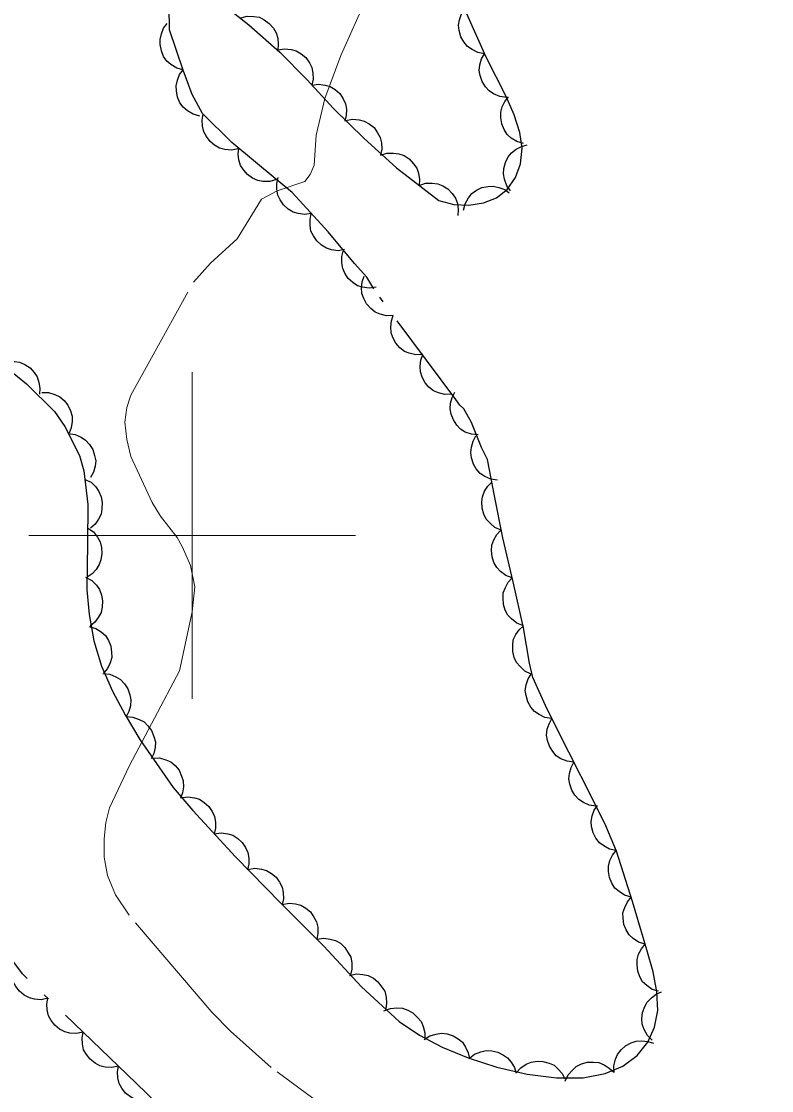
# Model space of a CAD drawing. Extents: x 355726 to 357533, y 5103782 to 5105258.
# Drawn here: x 356094.78 to 356117.74, y 5104883.01 to 5104915.74 of the extents above; entities that cross this region are included whole.
import ezdxf

# ---------------------------------------------------------------- set-up
doc = ezdxf.new("R2010")
doc.units = 0
doc.header["$LTSCALE"] = 0.6
doc.linetypes.add('DOT_DASHED', pattern=[7.7, 5, -1.2, 0.3, -1.2])
doc.linetypes.add('LONG_DASHED', pattern=[7.5, 6, -1.5])
for name, color, linetype, lineweight in [('2', 7, 'LONG_DASHED', 13), ('44', 7, 'Continuous', 25), ('61', 7, 'Continuous', 13)]:
    doc.layers.add(name, color=color, linetype=linetype, lineweight=lineweight)

msp = doc.modelspace()

# ---------------------------------------------------------------- linework, layer by layer
at = {"layer": '2'}
for points in [[(356099.03, 5104900.59), (356098.78, 5104901.01), (356098.13, 5104902.42), (356098, 5104902.94), (356097.94, 5104903.47), (356098, 5104903.92), (356098.13, 5104904.3), (356100.04, 5104907.76), (356100.56, 5104908.34), (356101.38, 5104909.08), (356102.13, 5104910.3), (356102.6, 5104910.55), (356103.45, 5104910.84), (356103.61, 5104911.05), (356103.74, 5104911.34), (356103.8, 5104912.26), (356104.06, 5104913.38), (356104.55, 5104914.7), (356105.56, 5104916.94)], [(356105.5, 5104881.45), (356102.42, 5104883.72), (356101.18, 5104884.83), (356100.6, 5104885.41), (356098.07, 5104888.38), (356097.66, 5104889), (356097.41, 5104889.59), (356097.31, 5104890.16), (356097.31, 5104890.72), (356097.36, 5104891.22), (356097.47, 5104891.67), (356098.08, 5104892.96), (356099.62, 5104895.86), (356100, 5104897.67), (356100.08, 5104898.43), (356099.95, 5104899.08), (356099.71, 5104899.65), (356099.54, 5104899.94), (356099.03, 5104900.59)]]:
    msp.add_lwpolyline(points, dxfattribs=at)
at = {"layer": '44', "linetype": 'DOT_DASHED'}
for points in [[(356105.56, 5104907.55), (356105.35, 5104907.91), (356104.97, 5104908.33), (356104.17, 5104909.3), (356103.06, 5104910.5), (356102.6, 5104910.88), (356101.22, 5104912.03), (356100.32, 5104912.92), (356100, 5104913.5), (356099.73, 5104914.25), (356099.31, 5104915.48), (356099.3, 5104916.19)], [(356083.64, 5104915.78), (356083.96, 5104914.38), (356084.41, 5104913.09), (356084.7, 5104912.44), (356085.07, 5104911.82), (356085.56, 5104911.24), (356086.16, 5104910.72), (356086.84, 5104910.26), (356087.57, 5104909.84), (356089.02, 5104909.03), (356090.31, 5104908.25), (356091.51, 5104907.4), (356092.65, 5104906.47), (356093.82, 5104905.54), (356094.93, 5104904.65), (356095.79, 5104903.8), (356096.1, 5104903.34), (356096.55, 5104902.45), (356096.69, 5104901.98), (356096.81, 5104900.95)], [(356101.26, 5104916.01), (356101.74, 5104915.63), (356102.69, 5104914.8), (356103.51, 5104913.96), (356104.33, 5104913.07), (356105.27, 5104912.15), (356106.26, 5104911.26), (356107.55, 5104910.26), (356108.01, 5104910.13), (356108.47, 5104910.11), (356108.92, 5104910.19), (356109.32, 5104910.34), (356109.65, 5104910.59), (356109.9, 5104910.96), (356110.05, 5104911.38), (356110.1, 5104911.86), (356110.03, 5104912.34), (356109.86, 5104912.88), (356109.61, 5104913.44), (356108.99, 5104914.67), (356108.41, 5104915.97)], [(356120.95, 5104859.85), (356116.68, 5104864.23), (356113.42, 5104867.25), (356106.48, 5104875.29), (356104.86, 5104876.99), (356102.64, 5104879.03), (356098.29, 5104883.24), (356094.81, 5104886.58), (356093.8, 5104887.94), (356088.37, 5104894.16), (356086.15, 5104896.2), (356083.48, 5104898.5), (356081.41, 5104900.45), (356079.64, 5104902.24), (356077.52, 5104904.82), (356075.47, 5104907.16), (356073.33, 5104909.35), (356069.84, 5104912.29), (356068.11, 5104913.46)], [(356096.81, 5104900.95), (356096.8, 5104899.76), (356096.78, 5104898.34), (356096.85, 5104897.58), (356096.99, 5104896.78), (356097.23, 5104896), (356097.56, 5104895.24), (356097.95, 5104894.51), (356098.4, 5104893.76), (356099.42, 5104892.29), (356100.02, 5104891.58), (356101.33, 5104890.17), (356102.72, 5104888.75), (356104.03, 5104887.43), (356105.19, 5104886.19), (356106.34, 5104885.13), (356106.96, 5104884.71), (356107.66, 5104884.34), (356108.45, 5104884.01), (356109.33, 5104883.73), (356110.26, 5104883.51), (356111.16, 5104883.4), (356111.97, 5104883.4), (356112.65, 5104883.53), (356113.19, 5104883.76), (356113.62, 5104884.08), (356113.95, 5104884.49), (356114.16, 5104884.95), (356114.26, 5104885.46), (356114.23, 5104886.03), (356114.11, 5104886.65), (356113.92, 5104887.32), (356113.48, 5104888.8), (356112.99, 5104890.34), (356112.67, 5104891.12), (356112.28, 5104891.9), (356111.53, 5104893.37), (356110.87, 5104894.69), (356110.43, 5104895.66), (356110.33, 5104896.09), (356110.15, 5104897.18), (356109.83, 5104898.58), (356109.51, 5104899.93), (356109.26, 5104901.22), (356109.04, 5104902.33), (356108.86, 5104902.7), (356108.55, 5104903.46), (356108.32, 5104903.88), (356108.2, 5104903.99), (356108.07, 5104904.17), (356105.56, 5104907.55)]]:
    msp.add_lwpolyline(points, dxfattribs=at)
at = {"layer": '44'}
for points in [[(356108.95, 5104914.75), (356108.75, 5104914.79), (356108.57, 5104914.88), (356108.43, 5104914.97), (356108.32, 5104915.11), (356108.23, 5104915.27), (356108.18, 5104915.46), (356108.16, 5104915.62), (356108.19, 5104915.79), (356108.25, 5104915.97), (356108.34, 5104916.12)], [(356101.49, 5104915.85), (356101.69, 5104915.9), (356101.89, 5104915.89), (356102.06, 5104915.87), (356102.21, 5104915.79), (356102.36, 5104915.68), (356102.49, 5104915.53), (356102.57, 5104915.39), (356102.62, 5104915.23), (356102.64, 5104915.04), (356102.62, 5104914.86)], [(356099.73, 5104914.26), (356099.53, 5104914.31), (356099.35, 5104914.42), (356099.23, 5104914.52), (356099.13, 5104914.67), (356099.06, 5104914.84), (356099.02, 5104915.03), (356099.02, 5104915.19), (356099.06, 5104915.36), (356099.13, 5104915.53), (356099.24, 5104915.68)], [(356102.62, 5104914.87), (356102.83, 5104914.9), (356103.03, 5104914.88), (356103.19, 5104914.84), (356103.34, 5104914.75), (356103.48, 5104914.63), (356103.59, 5104914.47), (356103.67, 5104914.33), (356103.7, 5104914.16), (356103.71, 5104913.97), (356103.67, 5104913.79)], [(356109.63, 5104913.41), (356109.42, 5104913.44), (356109.23, 5104913.52), (356109.09, 5104913.61), (356108.98, 5104913.74), (356108.88, 5104913.9), (356108.82, 5104914.08), (356108.79, 5104914.24), (356108.81, 5104914.41), (356108.86, 5104914.59), (356108.95, 5104914.75)], [(356100.24, 5104912.84), (356100.03, 5104912.9), (356099.86, 5104913), (356099.73, 5104913.11), (356099.63, 5104913.25), (356099.55, 5104913.42), (356099.52, 5104913.61), (356099.51, 5104913.77), (356099.55, 5104913.94), (356099.62, 5104914.11), (356099.73, 5104914.26)], [(356103.67, 5104913.79), (356103.87, 5104913.82), (356104.07, 5104913.79), (356104.23, 5104913.75), (356104.38, 5104913.65), (356104.52, 5104913.53), (356104.62, 5104913.37), (356104.7, 5104913.22), (356104.73, 5104913.05), (356104.72, 5104912.86), (356104.68, 5104912.69)], [(356110.14, 5104912), (356109.94, 5104912.06), (356109.77, 5104912.17), (356109.64, 5104912.28), (356109.55, 5104912.43), (356109.48, 5104912.6), (356109.45, 5104912.79), (356109.45, 5104912.96), (356109.49, 5104913.12), (356109.57, 5104913.29), (356109.69, 5104913.43)], [(356101.41, 5104911.84), (356101.21, 5104911.8), (356101, 5104911.82), (356100.84, 5104911.86), (356100.69, 5104911.95), (356100.55, 5104912.06), (356100.44, 5104912.22), (356100.36, 5104912.36), (356100.32, 5104912.53), (356100.31, 5104912.72), (356100.34, 5104912.9)], [(356104.7, 5104912.71), (356104.91, 5104912.75), (356105.11, 5104912.73), (356105.27, 5104912.69), (356105.42, 5104912.6), (356105.57, 5104912.49), (356105.68, 5104912.33), (356105.76, 5104912.19), (356105.8, 5104912.02), (356105.81, 5104911.83), (356105.77, 5104911.66)], [(356102.58, 5104910.9), (356102.38, 5104910.84), (356102.17, 5104910.84), (356102.01, 5104910.87), (356101.85, 5104910.94), (356101.7, 5104911.05), (356101.58, 5104911.19), (356101.48, 5104911.33), (356101.43, 5104911.5), (356101.41, 5104911.68), (356101.43, 5104911.86)], [(356109.75, 5104910.55), (356109.63, 5104910.71), (356109.56, 5104910.91), (356109.53, 5104911.07), (356109.54, 5104911.24), (356109.59, 5104911.42), (356109.68, 5104911.59), (356109.78, 5104911.72), (356109.92, 5104911.83), (356110.08, 5104911.91), (356110.26, 5104911.96)], [(356105.77, 5104911.64), (356105.96, 5104911.71), (356106.17, 5104911.71), (356106.33, 5104911.69), (356106.49, 5104911.63), (356106.65, 5104911.53), (356106.78, 5104911.38), (356106.88, 5104911.25), (356106.93, 5104911.09), (356106.96, 5104910.9), (356106.95, 5104910.72)], [(356103.65, 5104909.86), (356103.45, 5104909.83), (356103.25, 5104909.86), (356103.09, 5104909.9), (356102.94, 5104909.99), (356102.8, 5104910.12), (356102.7, 5104910.28), (356102.62, 5104910.42), (356102.59, 5104910.6), (356102.59, 5104910.78), (356102.64, 5104910.96)], [(356106.95, 5104910.72), (356107.15, 5104910.79), (356107.35, 5104910.79), (356107.52, 5104910.77), (356107.68, 5104910.71), (356107.83, 5104910.61), (356107.96, 5104910.47), (356108.06, 5104910.33), (356108.12, 5104910.17), (356108.15, 5104909.98), (356108.14, 5104909.8)], [(356108.31, 5104909.96), (356108.36, 5104910.16), (356108.46, 5104910.34), (356108.56, 5104910.47), (356108.71, 5104910.57), (356108.87, 5104910.65), (356109.06, 5104910.69), (356109.22, 5104910.7), (356109.39, 5104910.66), (356109.57, 5104910.59), (356109.71, 5104910.49)], [(356104.67, 5104908.76), (356104.47, 5104908.72), (356104.27, 5104908.75), (356104.11, 5104908.8), (356103.96, 5104908.89), (356103.82, 5104909.02), (356103.72, 5104909.18), (356103.64, 5104909.32), (356103.61, 5104909.5), (356103.61, 5104909.68), (356103.65, 5104909.86)], [(356105.63, 5104907.6), (356105.42, 5104907.57), (356105.22, 5104907.6), (356105.06, 5104907.65), (356104.92, 5104907.75), (356104.78, 5104907.87), (356104.68, 5104908.03), (356104.61, 5104908.18), (356104.58, 5104908.35), (356104.58, 5104908.54), (356104.62, 5104908.71)], [(356106.16, 5104906.74), (356105.95, 5104906.73), (356105.76, 5104906.78), (356105.6, 5104906.84), (356105.47, 5104906.95), (356105.34, 5104907.09), (356105.26, 5104907.26), (356105.2, 5104907.41), (356105.19, 5104907.59), (356105.21, 5104907.77), (356105.27, 5104907.94)], [(356107.06, 5104905.54), (356106.85, 5104905.53), (356106.65, 5104905.58), (356106.5, 5104905.64), (356106.36, 5104905.75), (356106.24, 5104905.89), (356106.15, 5104906.06), (356106.09, 5104906.21), (356106.08, 5104906.39), (356106.1, 5104906.57), (356106.16, 5104906.74)], [(356094.16, 5104905.27), (356094.36, 5104905.33), (356094.56, 5104905.33), (356094.72, 5104905.31), (356094.88, 5104905.24), (356095.04, 5104905.14), (356095.17, 5104904.99), (356095.26, 5104904.86), (356095.31, 5104904.69), (356095.34, 5104904.51), (356095.33, 5104904.33)], [(356107.95, 5104904.33), (356107.74, 5104904.32), (356107.54, 5104904.37), (356107.39, 5104904.43), (356107.25, 5104904.54), (356107.13, 5104904.68), (356107.04, 5104904.85), (356106.99, 5104905.01), (356106.98, 5104905.18), (356107, 5104905.37), (356107.06, 5104905.54)], [(356095.4, 5104904.38), (356095.61, 5104904.38), (356095.8, 5104904.32), (356095.95, 5104904.25), (356096.08, 5104904.14), (356096.2, 5104903.99), (356096.28, 5104903.82), (356096.33, 5104903.66), (356096.33, 5104903.49), (356096.3, 5104903.3), (356096.24, 5104903.14)], [(356108.76, 5104903.08), (356108.55, 5104903.1), (356108.36, 5104903.17), (356108.22, 5104903.26), (356108.1, 5104903.38), (356108, 5104903.54), (356107.93, 5104903.72), (356107.9, 5104903.88), (356107.91, 5104904.05), (356107.96, 5104904.23), (356108.04, 5104904.39)], [(356096.21, 5104903.12), (356096.42, 5104903.09), (356096.6, 5104903.01), (356096.74, 5104902.92), (356096.86, 5104902.79), (356096.96, 5104902.64), (356097.01, 5104902.45), (356097.05, 5104902.29), (356097.03, 5104902.12), (356096.98, 5104901.94), (356096.89, 5104901.78)], [(356109.35, 5104901.7), (356109.14, 5104901.73), (356108.96, 5104901.81), (356108.82, 5104901.9), (356108.7, 5104902.04), (356108.61, 5104902.19), (356108.55, 5104902.38), (356108.53, 5104902.54), (356108.55, 5104902.71), (356108.6, 5104902.89), (356108.69, 5104903.05)], [(356096.72, 5104901.72), (356096.91, 5104901.63), (356097.05, 5104901.49), (356097.15, 5104901.35), (356097.22, 5104901.19), (356097.25, 5104901.01), (356097.24, 5104900.82), (356097.22, 5104900.66), (356097.14, 5104900.5), (356097.03, 5104900.35), (356096.89, 5104900.23)], [(356109.46, 5104900.17), (356109.27, 5104900.25), (356109.12, 5104900.38), (356109, 5104900.5), (356108.93, 5104900.66), (356108.88, 5104900.84), (356108.87, 5104901.03), (356108.89, 5104901.19), (356108.95, 5104901.36), (356109.05, 5104901.51), (356109.18, 5104901.64)], [(356096.81, 5104900.23), (356096.98, 5104900.11), (356097.1, 5104899.95), (356097.19, 5104899.81), (356097.23, 5104899.64), (356097.24, 5104899.45), (356097.21, 5104899.26), (356097.16, 5104899.11), (356097.06, 5104898.96), (356096.94, 5104898.83), (356096.79, 5104898.73)], [(356109.8, 5104898.71), (356109.6, 5104898.78), (356109.44, 5104898.9), (356109.33, 5104899.02), (356109.24, 5104899.18), (356109.19, 5104899.35), (356109.17, 5104899.54), (356109.18, 5104899.71), (356109.24, 5104899.87), (356109.33, 5104900.03), (356109.45, 5104900.17)], [(356096.74, 5104898.73), (356096.93, 5104898.63), (356097.07, 5104898.48), (356097.17, 5104898.35), (356097.23, 5104898.18), (356097.26, 5104898), (356097.25, 5104897.81), (356097.22, 5104897.65), (356097.13, 5104897.49), (356097.02, 5104897.35), (356096.88, 5104897.23)], [(356110.14, 5104897.24), (356109.94, 5104897.32), (356109.78, 5104897.45), (356109.67, 5104897.56), (356109.58, 5104897.72), (356109.53, 5104897.89), (356109.52, 5104898.09), (356109.52, 5104898.25), (356109.59, 5104898.41), (356109.68, 5104898.57), (356109.8, 5104898.71)], [(356096.85, 5104897.22), (356097.05, 5104897.16), (356097.22, 5104897.05), (356097.35, 5104896.94), (356097.44, 5104896.79), (356097.51, 5104896.62), (356097.53, 5104896.43), (356097.54, 5104896.27), (356097.49, 5104896.1), (356097.41, 5104895.93), (356097.29, 5104895.79)], [(356110.38, 5104895.76), (356110.19, 5104895.85), (356110.04, 5104895.99), (356109.93, 5104896.11), (356109.86, 5104896.27), (356109.82, 5104896.45), (356109.82, 5104896.64), (356109.83, 5104896.81), (356109.91, 5104896.97), (356110.01, 5104897.12), (356110.14, 5104897.24)], [(356097.27, 5104895.78), (356097.48, 5104895.76), (356097.67, 5104895.68), (356097.81, 5104895.59), (356097.93, 5104895.46), (356098.03, 5104895.31), (356098.09, 5104895.13), (356098.13, 5104894.97), (356098.11, 5104894.79), (356098.06, 5104894.61), (356097.98, 5104894.45)], [(356111, 5104894.4), (356110.8, 5104894.43), (356110.62, 5104894.52), (356110.48, 5104894.61), (356110.37, 5104894.75), (356110.28, 5104894.91), (356110.23, 5104895.1), (356110.2, 5104895.26), (356110.23, 5104895.43), (356110.29, 5104895.61), (356110.38, 5104895.76)], [(356097.98, 5104894.46), (356098.19, 5104894.44), (356098.38, 5104894.37), (356098.53, 5104894.3), (356098.65, 5104894.18), (356098.76, 5104894.03), (356098.83, 5104893.85), (356098.88, 5104893.69), (356098.87, 5104893.51), (356098.83, 5104893.33), (356098.75, 5104893.17)], [(356111.69, 5104893.06), (356111.48, 5104893.09), (356111.29, 5104893.17), (356111.15, 5104893.26), (356111.04, 5104893.39), (356110.94, 5104893.55), (356110.88, 5104893.73), (356110.85, 5104893.89), (356110.87, 5104894.07), (356110.93, 5104894.24), (356111.01, 5104894.4)], [(356098.79, 5104893.19), (356099, 5104893.2), (356099.2, 5104893.14), (356099.35, 5104893.07), (356099.48, 5104892.96), (356099.6, 5104892.82), (356099.68, 5104892.64), (356099.73, 5104892.49), (356099.74, 5104892.31), (356099.71, 5104892.13), (356099.65, 5104891.96)], [(356112.37, 5104891.72), (356112.16, 5104891.75), (356111.98, 5104891.83), (356111.84, 5104891.92), (356111.72, 5104892.05), (356111.62, 5104892.21), (356111.56, 5104892.39), (356111.53, 5104892.55), (356111.55, 5104892.72), (356111.6, 5104892.9), (356111.69, 5104893.06)], [(356099.66, 5104891.97), (356099.87, 5104892), (356100.07, 5104891.97), (356100.23, 5104891.93), (356100.37, 5104891.83), (356100.51, 5104891.71), (356100.62, 5104891.55), (356100.69, 5104891.4), (356100.72, 5104891.23), (356100.72, 5104891.04), (356100.68, 5104890.87)], [(356112.98, 5104890.36), (356112.78, 5104890.4), (356112.6, 5104890.5), (356112.47, 5104890.59), (356112.36, 5104890.74), (356112.28, 5104890.9), (356112.23, 5104891.09), (356112.22, 5104891.25), (356112.25, 5104891.42), (356112.31, 5104891.59), (356112.41, 5104891.74)], [(356100.68, 5104890.87), (356100.89, 5104890.9), (356101.09, 5104890.87), (356101.25, 5104890.83), (356101.4, 5104890.73), (356101.53, 5104890.61), (356101.64, 5104890.45), (356101.71, 5104890.3), (356101.74, 5104890.13), (356101.74, 5104889.95), (356101.7, 5104889.77)], [(356113.44, 5104888.93), (356113.24, 5104888.99), (356113.07, 5104889.1), (356112.94, 5104889.21), (356112.85, 5104889.36), (356112.78, 5104889.53), (356112.75, 5104889.72), (356112.75, 5104889.88), (356112.79, 5104890.05), (356112.87, 5104890.22), (356112.98, 5104890.36)], [(356101.71, 5104889.78), (356101.92, 5104889.82), (356102.12, 5104889.79), (356102.28, 5104889.75), (356102.43, 5104889.66), (356102.57, 5104889.54), (356102.68, 5104889.39), (356102.76, 5104889.24), (356102.79, 5104889.07), (356102.8, 5104888.88), (356102.76, 5104888.71)], [(356102.76, 5104888.71), (356102.97, 5104888.75), (356103.17, 5104888.73), (356103.33, 5104888.69), (356103.48, 5104888.6), (356103.62, 5104888.48), (356103.73, 5104888.32), (356103.81, 5104888.18), (356103.85, 5104888.01), (356103.85, 5104887.82), (356103.82, 5104887.64)], [(356113.87, 5104887.49), (356113.67, 5104887.55), (356113.5, 5104887.67), (356113.38, 5104887.78), (356113.29, 5104887.93), (356113.22, 5104888.1), (356113.2, 5104888.29), (356113.19, 5104888.45), (356113.25, 5104888.62), (356113.33, 5104888.79), (356113.44, 5104888.93)], [(356103.82, 5104887.65), (356104.03, 5104887.68), (356104.23, 5104887.65), (356104.39, 5104887.61), (356104.54, 5104887.52), (356104.68, 5104887.39), (356104.78, 5104887.23), (356104.86, 5104887.09), (356104.89, 5104886.92), (356104.89, 5104886.73), (356104.85, 5104886.55)], [(356114.28, 5104886.05), (356114.08, 5104886.11), (356113.92, 5104886.23), (356113.79, 5104886.34), (356113.71, 5104886.49), (356113.64, 5104886.67), (356113.62, 5104886.86), (356113.62, 5104887.02), (356113.67, 5104887.19), (356113.76, 5104887.35), (356113.87, 5104887.49)], [(356095.58, 5104885.84), (356095.38, 5104885.79), (356095.18, 5104885.81), (356095.02, 5104885.85), (356094.86, 5104885.93), (356094.72, 5104886.05), (356094.6, 5104886.2), (356094.52, 5104886.34), (356094.48, 5104886.51), (356094.47, 5104886.7), (356094.5, 5104886.88)], [(356104.82, 5104886.53), (356105.03, 5104886.58), (356105.23, 5104886.56), (356105.39, 5104886.53), (356105.55, 5104886.45), (356105.69, 5104886.34), (356105.81, 5104886.18), (356105.9, 5104886.05), (356105.94, 5104885.87), (356105.95, 5104885.69), (356105.93, 5104885.51)], [(356114.08, 5104884.55), (356113.94, 5104884.7), (356113.84, 5104884.88), (356113.78, 5104885.04), (356113.77, 5104885.21), (356113.79, 5104885.4), (356113.86, 5104885.58), (356113.93, 5104885.72), (356114.06, 5104885.85), (356114.21, 5104885.96), (356114.37, 5104886.03)], [(356096.67, 5104884.8), (356096.46, 5104884.76), (356096.26, 5104884.77), (356096.1, 5104884.81), (356095.94, 5104884.89), (356095.8, 5104885.01), (356095.69, 5104885.16), (356095.6, 5104885.3), (356095.56, 5104885.48), (356095.55, 5104885.66), (356095.58, 5104885.84)], [(356105.87, 5104885.45), (356106.07, 5104885.52), (356106.27, 5104885.54), (356106.44, 5104885.53), (356106.6, 5104885.47), (356106.76, 5104885.39), (356106.9, 5104885.25), (356107.01, 5104885.13), (356107.07, 5104884.97), (356107.12, 5104884.78), (356107.12, 5104884.6)], [(356097.75, 5104883.76), (356097.54, 5104883.72), (356097.34, 5104883.73), (356097.18, 5104883.77), (356097.03, 5104883.85), (356096.88, 5104883.97), (356096.77, 5104884.12), (356096.68, 5104884.26), (356096.65, 5104884.44), (356096.64, 5104884.62), (356096.67, 5104884.8)], [(356107.1, 5104884.57), (356107.28, 5104884.69), (356107.47, 5104884.74), (356107.64, 5104884.77), (356107.81, 5104884.75), (356107.99, 5104884.69), (356108.15, 5104884.59), (356108.28, 5104884.49), (356108.37, 5104884.34), (356108.45, 5104884.17), (356108.49, 5104883.99)], [(356112.92, 5104883.56), (356112.91, 5104883.77), (356112.96, 5104883.97), (356113.02, 5104884.12), (356113.13, 5104884.26), (356113.27, 5104884.38), (356113.44, 5104884.47), (356113.59, 5104884.52), (356113.77, 5104884.53), (356113.95, 5104884.51), (356114.12, 5104884.46)], [(356108.49, 5104884), (356108.65, 5104884.13), (356108.84, 5104884.2), (356109, 5104884.24), (356109.18, 5104884.23), (356109.36, 5104884.19), (356109.53, 5104884.1), (356109.66, 5104884.01), (356109.77, 5104883.88), (356109.87, 5104883.72), (356109.92, 5104883.54)], [(356098.83, 5104882.72), (356098.63, 5104882.68), (356098.42, 5104882.7), (356098.26, 5104882.73), (356098.11, 5104882.82), (356097.96, 5104882.93), (356097.85, 5104883.09), (356097.77, 5104883.23), (356097.73, 5104883.4), (356097.72, 5104883.58), (356097.75, 5104883.76)], [(356109.92, 5104883.55), (356110.06, 5104883.71), (356110.23, 5104883.82), (356110.38, 5104883.88), (356110.56, 5104883.91), (356110.74, 5104883.9), (356110.93, 5104883.85), (356111.08, 5104883.79), (356111.21, 5104883.67), (356111.33, 5104883.53), (356111.41, 5104883.37)], [(356111.42, 5104883.3), (356111.51, 5104883.49), (356111.64, 5104883.64), (356111.76, 5104883.75), (356111.92, 5104883.83), (356112.1, 5104883.88), (356112.29, 5104883.88), (356112.45, 5104883.87), (356112.61, 5104883.8), (356112.77, 5104883.7), (356112.9, 5104883.58)]]:
    msp.add_lwpolyline(points, dxfattribs=at)
at = {"layer": '61'}
for p, q in [((356100, 5104895), (356100, 5104905)), ((356095, 5104900), (356105, 5104900))]:
    msp.add_line(p, q, dxfattribs=at)

doc.saveas('drawing.dxf')
